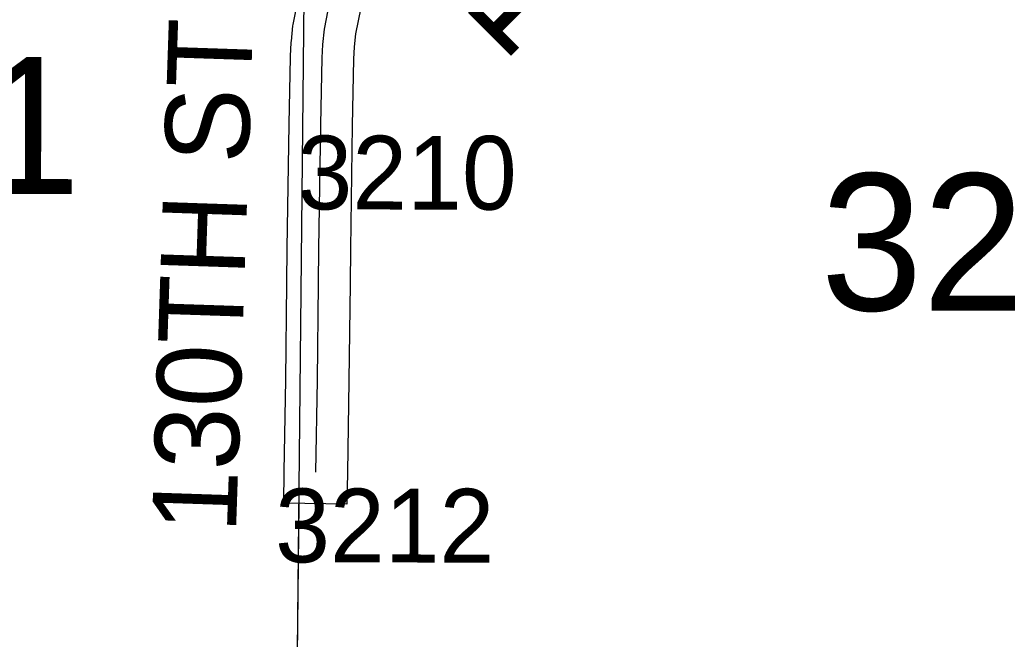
# Model space of a CAD drawing. Extents: x -132.8 to -73.3, y -60 to -26.
# Drawn here: x -126.96 to -126.015, y -44.136 to -43.548 of the extents above; entities that cross this region are included whole.
import ezdxf

# ---------------------------------------------------------------- set-up
doc = ezdxf.new("R2010")
doc.units = 0
for name, color, linetype in [('tdCoSecRdNmbr', 7, 'Continuous'), ('tdCoSecRdTxt', 7, 'Continuous'), ('tdCoSecRteBand', 7, 'Continuous'), ('tdCoSecRteCL', 7, 'Continuous'), ('tdCoSectLine', 7, 'Continuous'), ('tdCoSectLinePart', 7, 'Continuous'), ('tdCoSectNmbr', 7, 'Continuous'), ('tdCoSurfGravel', 7, 'Continuous'), ('tdStHwyIntRefPost1', 7, 'Continuous')]:
    doc.layers.add(name, color=color, linetype=linetype)

msp = doc.modelspace()

# ---------------------------------------------------------------- linework, layer by layer
at = {"layer": 'tdCoSecRteBand'}
msp.add_lwpolyline([(-126.63663, -43.53628), (-126.64148, -43.56075), (-126.64275, -43.57323), (-126.64342, -43.58483), (-126.64464, -43.64781), (-126.64636, -43.76508), (-126.64676, -43.7983), (-126.64784, -43.89007), (-126.64784, -43.89015), (-126.64784, -43.89022), (-126.64932, -43.97752), (-126.64983, -44.00752), (-126.70982, -44.0065), (-126.70932, -43.97651), (-126.70784, -43.88928), (-126.70675, -43.79759), (-126.70636, -43.76433), (-126.70636, -43.76429), (-126.70636, -43.76424), (-126.70463, -43.64686), (-126.70463, -43.64679), (-126.70463, -43.64672), (-126.7034, -43.58309), (-126.70338, -43.58252), (-126.70335, -43.58195), (-126.70261, -43.56912), (-126.70257, -43.56847), (-126.70251, -43.56782), (-126.70103, -43.55327), (-126.70088, -43.55186), (-126.70061, -43.55047), (-126.69543, -43.52433)], dxfattribs=at)
at = {"layer": 'tdCoSecRteCL'}
msp.add_lwpolyline([(-126.67932, -43.97701), (-126.67784, -43.88971), (-126.67675, -43.79795), (-126.67636, -43.76469), (-126.67463, -43.6473), (-126.6734, -43.58368), (-126.67266, -43.57085), (-126.67118, -43.5563), (-126.666, -43.53016), (-126.65318, -43.47147), (-126.65093, -43.45923)], dxfattribs=at)
at = {"layer": 'tdCoSectLine'}
msp.add_lwpolyline([(-126.69726, -44.20866), (-126.6872, -43.2173)], dxfattribs=at)
at = {"layer": 'tdCoSectLinePart'}
msp.add_lwpolyline([(-126.69726, -44.20866), (-126.69521, -44.00674)], dxfattribs=at)
at = {"layer": 'tdCoSurfGravel'}
for points in [[(-126.67675, -43.79795), (-126.67636, -43.76469), (-126.67463, -43.6473), (-126.6734, -43.58368), (-126.67266, -43.57085), (-126.67118, -43.5563), (-126.666, -43.53016), (-126.65318, -43.47147), (-126.65093, -43.45923)], [(-126.67932, -43.97701), (-126.67784, -43.88971), (-126.67675, -43.79795)]]:
    msp.add_lwpolyline(points, dxfattribs=at)

# ---------------------------------------------------------------- texts
at = {"layer": 'tdCoSecRdNmbr'}
for s, rotation, p in [('3210', 359.90529, (-126.69675, -43.72751)), ('3212', 359.90528, (-126.718, -44.0626))]:
    msp.add_text(s, height=0.07, rotation=rotation, dxfattribs=at).set_placement(p)
at = {"layer": 'tdCoSecRdTxt'}
msp.add_text('130TH ST', height=0.08, rotation=88.08176, dxfattribs=at).set_placement((-126.75518, -44.03541))
at = {"layer": 'tdCoSectNmbr'}
for s, rotation, p in [('31', 359.90489, (-127.09598, -43.71267)), ('32', 359.90556, (-126.19981, -43.82343))]:
    msp.add_text(s, height=0.13, rotation=rotation, dxfattribs=at).set_placement(p)
at = {"layer": 'tdStHwyIntRefPost1'}
msp.add_text('‒‒‒‒1', height=0.1, rotation=315, dxfattribs=at).set_placement((-126.75227, -43.32341))

doc.saveas('drawing.dxf')
